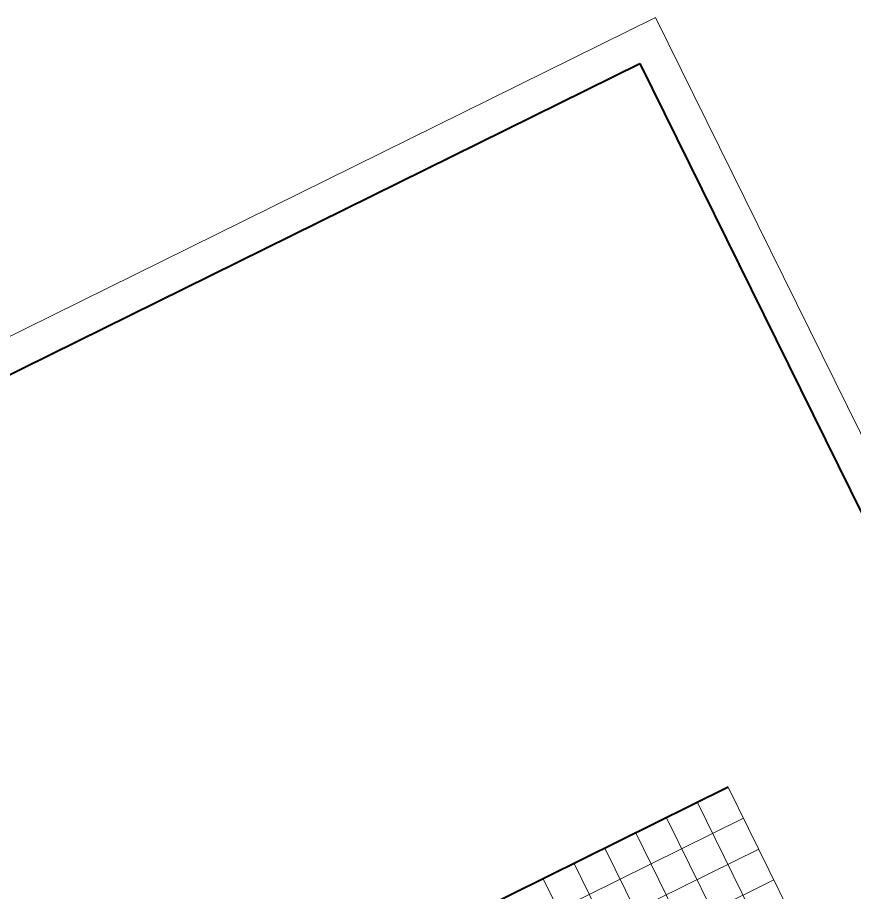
# Model space of a CAD drawing. Extents: x 2356606 to 2371222, y 6973096 to 6982644.
# Drawn here: x 2367556 to 2369986, y 6980104 to 6982644 of the extents above; entities that cross this region are included whole.
import ezdxf

# ---------------------------------------------------------------- set-up
doc = ezdxf.new("R2010")
doc.units = 0
doc.header["$LTSCALE"] = 2
for name, color, linetype, lineweight in [('1', 7, 'Continuous', 13), ('44', 7, 'Continuous', 13), ('62', 7, 'Continuous', 13), ('63', 7, 'Continuous', 13)]:
    doc.layers.add(name, color=color, linetype=linetype, lineweight=lineweight)

msp = doc.modelspace()

# ---------------------------------------------------------------- linework, layer by layer
at = {"layer": '1'}
msp.add_line((2369410.317, 6982643.959), (2356606.11, 6976324.656), dxfattribs=at)
at = {"layer": '44'}
msp.add_line((2369410.317, 6982643.959), (2371003.634, 6979415.568), dxfattribs=at)
at = {"layer": '44', "lineweight": 40}
msp.add_line((2369364.897, 6982510.022), (2370869.698, 6979460.986), dxfattribs=at)
msp.add_lwpolyline([(2358244.847, 6973230.201), (2356740.046, 6976279.238), (2369364.897, 6982510.022)], dxfattribs=at)
at = {"layer": '62', "lineweight": 40}
msp.add_line((2369622.333, 6980406.659), (2358233.291, 6974785.788), dxfattribs=at)
at = {"layer": '62'}
for p, q in [((2369622.333, 6980406.659), (2370241.954, 6979151.173)), ((2369532.655, 6980362.4), (2370152.278, 6979106.916)), ((2369666.594, 6980316.976), (2358277.549, 6974696.112)), ((2369442.977, 6980318.141), (2370062.6, 6979062.657)), ((2369353.3, 6980273.883), (2369972.923, 6979018.398)), ((2369710.849, 6980227.307), (2358321.808, 6974606.434)), ((2369263.621, 6980229.623), (2369883.245, 6978974.139)), ((2369173.945, 6980185.365), (2369793.568, 6978929.881)), ((2369755.109, 6980137.627), (2358366.067, 6974516.756)), ((2369084.266, 6980141.105), (2369703.89, 6978885.621))]:
    msp.add_line(p, q, dxfattribs=at)
at = {"layer": '63', "lineweight": 40}
msp.add_line((2369622.333, 6980406.659), (2358233.291, 6974785.788), dxfattribs=at)
at = {"layer": '63'}
for p, q in [((2369622.333, 6980406.659), (2370241.954, 6979151.173)), ((2369532.655, 6980362.4), (2370152.278, 6979106.916)), ((2369666.594, 6980316.976), (2358277.549, 6974696.112)), ((2369442.977, 6980318.141), (2370062.6, 6979062.657)), ((2369353.3, 6980273.883), (2369972.923, 6979018.398)), ((2369710.849, 6980227.307), (2358321.808, 6974606.434)), ((2369263.621, 6980229.623), (2369883.245, 6978974.139)), ((2369173.945, 6980185.365), (2369793.568, 6978929.881)), ((2369755.109, 6980137.627), (2358366.067, 6974516.756)), ((2369084.266, 6980141.105), (2369703.89, 6978885.621))]:
    msp.add_line(p, q, dxfattribs=at)

doc.saveas('drawing.dxf')
